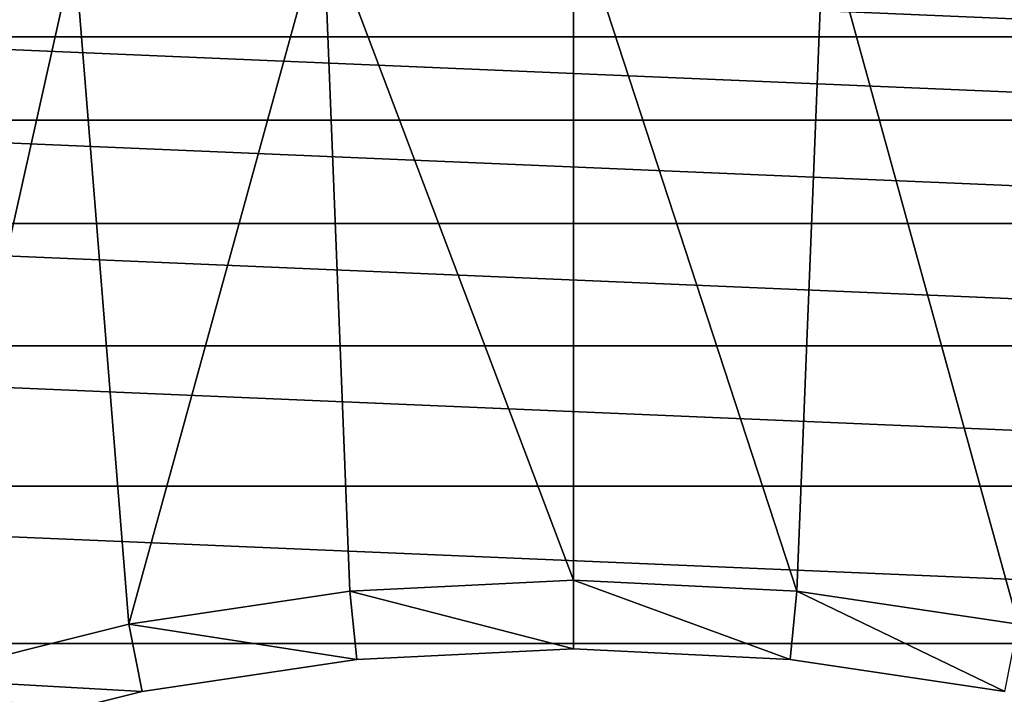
# Model space of a CAD drawing. Header units: millimetres. Extents: x -43.6 to 43.6, y -43.6 to 43.6.
# Tile 333 of 637: x -4 to 3.1, y 15.8 to 20.7. Entities that reach past the tile are written whole.
import ezdxf

# ---------------------------------------------------------------- set-up
doc = ezdxf.new("R2010")
doc.units = ezdxf.units.MM
doc.header["$LTSCALE"] = 52.148148
for name, color, linetype in [('134', 7, 'CONTINUOUS'), ('135', 7, 'CONTINUOUS'), ('137', 7, 'CONTINUOUS'), ('141', 7, 'CONTINUOUS'), ('142', 7, 'CONTINUOUS'), ('143', 7, 'CONTINUOUS')]:
    doc.layers.add(name, color=color, linetype=linetype)

msp = doc.modelspace()

# ---------------------------------------------------------------- linework, layer by layer
at = {"layer": '134', "color": 96, "linetype": 'Continuous', "true_color": 0x008000}
for points in [[(0, 16.1, -7.9785), (-1.5781, 16.0225, -7.9785), (0, 16.1, -9.6285), (0, 16.1, -7.9785)], [(0, 16.1, -9.6285), (-1.5781, 16.0225, -7.9785), (-1.5781, 16.0225, -9.6285), (0, 16.1, -9.6285)], [(-1.5781, 16.0225, -9.6285), (-3.1409, 15.7906, -7.9785), (-3.141, 15.7906, -9.6285), (-1.5781, 16.0225, -9.6285)], [(-1.5781, 16.0225, -7.9785), (-3.1409, 15.7906, -7.9785), (-1.5781, 16.0225, -9.6285), (-1.5781, 16.0225, -7.9785)], [(-3.1409, 15.7906, -7.9785), (-4.6736, 15.4067, -7.9785), (-3.141, 15.7906, -9.6285), (-3.1409, 15.7906, -7.9785)], [(-3.141, 15.7906, -9.6285), (-4.6736, 15.4067, -7.9785), (-4.6736, 15.4067, -9.6285), (-3.141, 15.7906, -9.6285)]]:
    msp.add_3dface(points, dxfattribs=at)
at = {"layer": '135', "color": 96, "linetype": 'Continuous', "true_color": 0x008000}
for points in [[(0, 21.5, -7.4785), (-1.8228, 21.4226, -7.4785), (0, 16.6, -7.4785), (0, 21.5, -7.4785)], [(1.8228, 21.4226, -7.4785), (0, 21.5, -7.4785), (1.6271, 16.5201, -7.4785), (1.8228, 21.4226, -7.4785)], [(1.6271, 16.5201, -7.4785), (0, 21.5, -7.4785), (0, 16.6, -7.4785), (1.6271, 16.5201, -7.4785)], [(-1.8228, 21.4226, -7.4785), (-3.6329, 21.1908, -7.4785), (-3.2385, 16.281, -7.4785), (-1.8228, 21.4226, -7.4785)], [(-1.6271, 16.5201, -7.4785), (-1.8228, 21.4226, -7.4785), (-3.2385, 16.281, -7.4785), (-1.6271, 16.5201, -7.4785)], [(0, 16.6, -7.4785), (-1.8228, 21.4226, -7.4785), (-1.6271, 16.5201, -7.4785), (0, 16.6, -7.4785)], [(3.2385, 16.281, -7.4785), (1.8228, 21.4226, -7.4785), (1.6271, 16.5201, -7.4785), (3.2385, 16.281, -7.4785)], [(3.6329, 21.1908, -7.4785), (1.8228, 21.4226, -7.4785), (3.2385, 16.281, -7.4785), (3.6329, 21.1908, -7.4785)], [(-3.6329, 21.1908, -7.4785), (-5.4171, 20.8064, -7.4785), (-4.8187, 15.8852, -7.4785), (-3.6329, 21.1908, -7.4785)], [(-3.2385, 16.281, -7.4785), (-3.6329, 21.1908, -7.4785), (-4.8187, 15.8852, -7.4785), (-3.2385, 16.281, -7.4785)]]:
    msp.add_3dface(points, dxfattribs=at)
at = {"layer": '137', "color": 96, "linetype": 'Continuous', "true_color": 0x008000}
for points in [[(0, 16.1, -7.9785), (0, 16.1, -9.6285), (1.5781, 16.0225, -9.6285), (0, 16.1, -7.9785)], [(1.5781, 16.0225, -7.9785), (0, 16.1, -7.9785), (1.5781, 16.0225, -9.6285), (1.5781, 16.0225, -7.9785)], [(3.1409, 15.7906, -7.9785), (1.5781, 16.0225, -7.9785), (3.141, 15.7906, -9.6285), (3.1409, 15.7906, -7.9785)], [(3.141, 15.7906, -9.6285), (1.5781, 16.0225, -7.9785), (1.5781, 16.0225, -9.6285), (3.141, 15.7906, -9.6285)]]:
    msp.add_3dface(points, dxfattribs=at)
at = {"layer": '141', "color": 96, "linetype": 'Continuous', "true_color": 0x008000}
for points in [[(0, 16.6, -7.4785), (0, 16.1, -7.9785), (1.5781, 16.0225, -7.9785), (0, 16.6, -7.4785)], [(1.6271, 16.5201, -7.4785), (0, 16.6, -7.4785), (1.5781, 16.0225, -7.9785), (1.6271, 16.5201, -7.4785)], [(1.6271, 16.5201, -7.4785), (1.5781, 16.0225, -7.9785), (3.1409, 15.7906, -7.9785), (1.6271, 16.5201, -7.4785)], [(3.2385, 16.281, -7.4785), (1.6271, 16.5201, -7.4785), (3.1409, 15.7906, -7.9785), (3.2385, 16.281, -7.4785)]]:
    msp.add_3dface(points, dxfattribs=at)
at = {"layer": '142', "color": 96, "linetype": 'Continuous', "true_color": 0x008000}
for points in [[(0, 16.1, -7.9785), (0, 16.6, -7.4785), (-1.6271, 16.5201, -7.4785), (0, 16.1, -7.9785)], [(-1.5781, 16.0225, -7.9785), (-1.6271, 16.5201, -7.4785), (-3.2385, 16.281, -7.4785), (-1.5781, 16.0225, -7.9785)], [(-1.5781, 16.0225, -7.9785), (0, 16.1, -7.9785), (-1.6271, 16.5201, -7.4785), (-1.5781, 16.0225, -7.9785)], [(-3.1409, 15.7906, -7.9785), (-3.2385, 16.281, -7.4785), (-4.8187, 15.8852, -7.4785), (-3.1409, 15.7906, -7.9785)], [(-3.1409, 15.7906, -7.9785), (-1.5781, 16.0225, -7.9785), (-3.2385, 16.281, -7.4785), (-3.1409, 15.7906, -7.9785)], [(-4.6736, 15.4067, -7.9785), (-3.1409, 15.7906, -7.9785), (-4.8187, 15.8852, -7.4785), (-4.6736, 15.4067, -7.9785)]]:
    msp.add_3dface(points, dxfattribs=at)
at = {"layer": '143', "color": 9, "linetype": 'Continuous', "true_color": 0xc2bdad}
for points in [[(-4.5297, 21.0174, -75.5285), (6.2956, 20.5576, -75.5285), (-6.2956, 20.5576, -75.5285), (-4.5297, 21.0174, -75.5285)], [(4.5297, 21.0174, -75.5285), (6.2956, 20.5576, -75.5285), (-4.5297, 21.0174, -75.5285), (4.5297, 21.0174, -75.5285)], [(-6.2956, 20.5576, -75.5285), (8.0165, 19.9496, -75.5285), (-8.0165, 19.9496, -75.5285), (-6.2956, 20.5576, -75.5285)], [(6.2956, 20.5576, -75.5285), (8.0165, 19.9496, -75.5285), (-6.2956, 20.5576, -75.5285), (6.2956, 20.5576, -75.5285)], [(-8.0165, 19.9496, -75.5285), (9.6793, 19.1979, -75.5285), (-9.6793, 19.1979, -75.5285), (-8.0165, 19.9496, -75.5285)], [(8.0165, 19.9496, -75.5285), (9.6793, 19.1979, -75.5285), (-8.0165, 19.9496, -75.5285), (8.0165, 19.9496, -75.5285)], [(-9.6793, 19.1979, -75.5285), (11.2727, 18.3078, -75.5285), (-11.2727, 18.3078, -75.5285), (-9.6793, 19.1979, -75.5285)], [(9.6793, 19.1979, -75.5285), (11.2727, 18.3078, -75.5285), (-9.6793, 19.1979, -75.5285), (9.6793, 19.1979, -75.5285)], [(-11.2727, 18.3078, -75.5285), (12.7846, 17.286, -75.5285), (-12.7846, 17.286, -75.5285), (-11.2727, 18.3078, -75.5285)], [(11.2727, 18.3078, -75.5285), (12.7846, 17.286, -75.5285), (-11.2727, 18.3078, -75.5285), (11.2727, 18.3078, -75.5285)], [(-12.7846, 17.286, -75.5285), (14.2045, 16.1394, -75.5285), (-14.2045, 16.1394, -75.5285), (-12.7846, 17.286, -75.5285)], [(12.7846, 17.286, -75.5285), (14.2045, 16.1394, -75.5285), (-12.7846, 17.286, -75.5285), (12.7846, 17.286, -75.5285)], [(-14.2045, 16.1394, -75.5285), (15.522, 14.8767, -75.5285), (-15.522, 14.8767, -75.5285), (-14.2045, 16.1394, -75.5285)], [(14.2045, 16.1394, -75.5285), (15.522, 14.8767, -75.5285), (-14.2045, 16.1394, -75.5285), (14.2045, 16.1394, -75.5285)]]:
    msp.add_3dface(points, dxfattribs=at)

doc.saveas('drawing.dxf')
